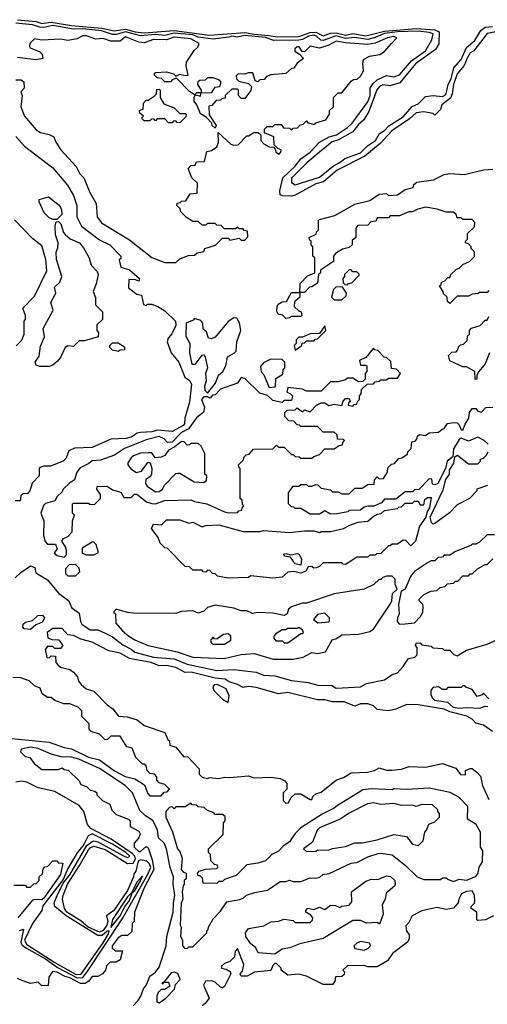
# Model space of a CAD drawing. Extents: x 2769579 to 2883812, y 684207 to 828660.
# Tile 272 of 505: x 2787996 to 2790506, y 802081 to 807362. Entities that reach past the tile are written whole.
import ezdxf

# ---------------------------------------------------------------- set-up
doc = ezdxf.new("R2010")
doc.units = 0

msp = doc.modelspace()

# ---------------------------------------------------------------- linework, layer by layer
at = {"layer": '0CON02XD'}
for points in [[(2787985, 807362.5), (2788085, 807352.5), (2788115, 807341.8), (2788165, 807349.6), (2788275, 807331.5), (2788437.9, 807317.9), (2788503.6, 807303.6), (2788565, 807312.5), (2788616.9, 807296.9), (2788665, 807292.1), (2788825, 807304.1), (2789015, 807280), (2789205, 807294.6), (2789254.1, 807284.1), (2789332.2, 807277.8), (2789380.2, 807270.2), (2789495, 807271.5), (2789555, 807293.3), (2789585, 807295.3), (2789625, 807275.6), (2789665, 807289.6), (2789695, 807292.7), (2789745, 807280), (2789785, 807288.8), (2789855, 807275.5), (2789955, 807301.8), (2790125, 807315.3), (2790225, 807308.5), (2790247.5, 807297.5), (2790246.1, 807233.9), (2790227.7, 807202.3), (2790120, 807125), (2790037, 807023), (2789985, 807008), (2789945, 807013.8), (2789926.7, 807005), (2789913.2, 806986.8), (2789869.5, 806870.5), (2789844.1, 806825.9), (2789815, 806801.2), (2789785, 806761.2), (2789707.7, 806717.7), (2789673.4, 806706.6), (2789605, 806651.2), (2789536.7, 806595), (2789455, 806512.5), (2789455, 806490), (2789475, 806477.5), (2789605, 806518), (2789680.9, 806579.1), (2789715, 806596), (2789741.7, 806618.3), (2789825, 806649.2), (2789863.2, 806686.8), (2789906, 806715), (2789927.1, 806752.9), (2789955, 806768.8), (2789976.8, 806793.2), (2790055, 806840.8), (2790103.5, 806896.5), (2790135, 806912), (2790175, 806950), (2790215, 806956.2), (2790265, 806950.8), (2790276.2, 806955), (2790285.7, 806965), (2790295.5, 807014.5), (2790311.9, 807045), (2790326, 807105), (2790365, 807148.8), (2790395, 807213.8), (2790439.3, 807250.7), (2790471.2, 807305), (2790495, 807322.5), (2790534, 807326)], [(2790625, 807310.8), (2790505, 807288.8), (2790433.9, 807196.1), (2790413.8, 807185), (2790399.7, 807160.3), (2790382.7, 807117.3), (2790345, 807072.5), (2790324.2, 807015), (2790318, 806965), (2790308.3, 806941.7), (2790262.5, 806905), (2790255, 806880), (2790225, 806850), (2790215, 806860), (2790165, 806867.5), (2790125, 806862.5), (2790089.4, 806830.6), (2789993.2, 806766.8), (2789931.4, 806698.6), (2789849.4, 806630.6), (2789700, 806555), (2789626.9, 806493.1), (2789585, 806482.5), (2789475, 806422), (2789455, 806416.2), (2789407, 806417), (2789393.8, 806423.8), (2789393.3, 806445), (2789408.8, 806515), (2789475, 806576.2), (2789505, 806616.2), (2789555, 806651.2), (2789605, 806706.2), (2789657.5, 806735), (2789696.7, 806745), (2789755, 806784), (2789781.7, 806808.3), (2789865, 806921.2), (2789877.1, 806955), (2789878, 806995), (2789891.7, 807018.3), (2789915, 807040.8), (2789965, 807062.5), (2790005, 807056.7), (2790035, 807066.2), (2790098.9, 807141.1), (2790174.2, 807195), (2790208, 807255), (2790215, 807286), (2790195, 807294.2), (2790135, 807300.9), (2790025, 807296.5), (2789955, 807288.9), (2789903.8, 807266.2), (2789865, 807256.7), (2789793.2, 807266.8), (2789745, 807261.5), (2789695, 807276.5), (2789625, 807250.6), (2789612.8, 807252.8), (2789590, 807275), (2789575, 807280), (2789546.7, 807275), (2789515, 807256.7), (2789495, 807252.2), (2789360.9, 807250.9), (2789315, 807266.2), (2789205, 807277.8), (2789165, 807268.6), (2789135, 807274), (2789119.5, 807269.5), (2789035, 807258.1), (2788955, 807268.5), (2788925, 807281.2), (2788825, 807290.8), (2788775, 807277.5), (2788725, 807283.6), (2788645, 807275.5), (2788565, 807297.7), (2788515, 807283.1), (2788495, 807283.3), (2788435, 807301.9), (2788335, 807313.1), (2788285, 807311.4), (2788175, 807330.6), (2788125, 807320.6), (2788105, 807322.9), (2788065, 807334.2), (2787975, 807344.4)], [(2788835, 806060), (2788855, 806080), (2788903, 806097), (2788935, 806100), (2788948.3, 806111.7), (2788985, 806120), (2788990, 806135), (2789047, 806153), (2789085, 806190), (2789115, 806190), (2789125, 806180), (2789175, 806190), (2789185, 806180), (2789205, 806180), (2789221.7, 806198.3), (2789218.3, 806228.3), (2789201.7, 806231.7), (2789195, 806240), (2789175, 806240), (2789165, 806250), (2789155, 806240), (2789095, 806240), (2789078.3, 806258.3), (2789055, 806260), (2789045, 806270), (2789005, 806270), (2788995, 806260), (2788975, 806260), (2788955, 806280), (2788925, 806280), (2788891.7, 806301.7), (2788861.7, 806331.7), (2788858.3, 806348.3), (2788840, 806365), (2788841.7, 806378.3), (2788858.3, 806381.7), (2788865, 806390), (2788888.3, 806391.7), (2788911.7, 806428.3), (2788948.3, 806431.7), (2788950, 806485), (2788920, 806515), (2788900, 806565), (2788915, 806580), (2788938.3, 806581.7), (2788945, 806600), (2788988.3, 806601.7), (2789000, 806655), (2789025, 806660), (2789055, 806680), (2789062.5, 806705), (2789061.7, 806758.3), (2789130, 806695), (2789145, 806690), (2789168.3, 806691.7), (2789215, 806740), (2789225, 806740), (2789253, 806757), (2789277, 806757), (2789290, 806745), (2789290, 806715), (2789307, 806697), (2789335, 806680), (2789358.3, 806678.3), (2789368.3, 806668.3), (2789371.7, 806651.7), (2789388.3, 806641.7), (2789398.3, 806651.7), (2789400, 806665), (2789381.7, 806671.7), (2789361.7, 806691.7), (2789360, 806735), (2789310, 806755), (2789310, 806775), (2789325, 806790), (2789355, 806790), (2789365, 806800), (2789400, 806800), (2789411.7, 806781.7), (2789445, 806780), (2789455, 806770), (2789465, 806780), (2789488.3, 806781.7), (2789501.7, 806798.3), (2789518.3, 806801.7), (2789535, 806820), (2789541.7, 806811.7), (2789575, 806800), (2789585, 806810), (2789640, 806825), (2789660, 806855), (2789660, 806875), (2789680, 806895), (2789680, 806945), (2789705, 806970), (2789725, 806970), (2789775, 807032.5), (2789788.3, 807041.7), (2789807, 807043), (2789825, 807060), (2789841.7, 807088.3), (2789837.5, 807125), (2789841.7, 807148.3), (2789873, 807167), (2789930, 807175), (2789955, 807192.5), (2789992.5, 807235), (2790020, 807265), (2790005, 807272.5), (2789970, 807265), (2789904.1, 807235.9), (2789865, 807230), (2789745, 807238.6), (2789695, 807248), (2789655, 807226.2), (2789605, 807210), (2789555, 807220), (2789525, 807190), (2789511.7, 807191.7), (2789496.4, 807216.4), (2789485, 807217.5), (2789473, 807207), (2789473, 807193), (2789498.3, 807178.3), (2789520, 807155), (2789485, 807130), (2789468.3, 807101.7), (2789455, 807100), (2789425, 807073.3), (2789345, 807067.5), (2789321.7, 807058.3), (2789308.3, 807041.7), (2789285, 807040), (2789275, 807030), (2789260, 807035), (2789247, 807077), (2789225, 807077.5), (2789205, 807070), (2789168.3, 807071.7), (2789158.3, 807061.7), (2789160, 807045), (2789173, 807033), (2789225, 807020), (2789240, 807005), (2789237, 806983), (2789205, 806940), (2789185, 806940), (2789170, 806955), (2789170, 806985), (2789165, 806990), (2789135, 806990), (2789100, 806955), (2789098.3, 806941.7), (2789081.7, 806938.3), (2789075, 806930), (2789051.7, 806928.3), (2789028.3, 806901.7), (2789011.7, 806898.3), (2789012.5, 806852.5), (2789050, 806795), (2789045, 806780), (2789030, 806795), (2789028.3, 806808.3), (2788998.3, 806838.3), (2788967, 806857), (2788947.5, 806905), (2788932.5, 806925), (2788932.5, 806947.5), (2788940, 806960), (2788967.5, 806952.5), (2788970, 806970), (2789028.3, 806971.7), (2789045, 807000), (2789070, 807005), (2789077.5, 807027.5), (2789068.3, 807038.3), (2789035, 807050), (2789005, 807050), (2788991.7, 807038.3), (2788963, 807037), (2788951.7, 807028.3), (2788950, 807015), (2788970, 806985), (2788970, 806970), (2788945, 806970), (2788935, 806960), (2788907, 806977), (2788838.3, 807048.3), (2788815, 807040), (2788805, 807030), (2788775, 807030), (2788757, 807047), (2788735, 807050), (2788720, 807065), (2788720, 807075), (2788725, 807080), (2788785, 807082.5), (2788821.7, 807071.7), (2788835, 807060), (2788855, 807070), (2788885, 807062.5), (2788900, 807065), (2788890, 807115), (2788892.5, 807135), (2788933.6, 807196.4), (2788952.5, 807215), (2788960, 807235), (2788915, 807260), (2788825, 807268.6), (2788785, 807254.2), (2788715, 807256.2), (2788665, 807237.5), (2788635, 807242.5), (2788565, 807270), (2788535, 807247.5), (2788515, 807246.7), (2788485, 807247.5), (2788445, 807262.5), (2788405, 807257.5), (2788355, 807276.7), (2788333.6, 807276.4), (2788305, 807260), (2788255, 807250), (2788215, 807257.5), (2788115, 807252.5), (2788075, 807260), (2788050, 807235), (2788048.3, 807218.3), (2788051.7, 807211.7), (2788105, 807190), (2788117, 807177), (2788120, 807155), (2788085, 807147.5), (2787985, 807160)], [(2787975, 807040), (2788005, 807040), (2788018.3, 807028.3), (2788020, 806995), (2788002.5, 806975), (2788010, 806955), (2788002.5, 806895), (2788022.5, 806845), (2788085, 806772.5), (2788108.3, 806758.3), (2788155, 806747.5), (2788180, 806735), (2788190, 806705), (2788217.5, 806665), (2788300, 806575), (2788320, 806535), (2788340, 806515), (2788372.5, 806435), (2788407, 806377), (2788412.5, 806305), (2788435, 806272.5), (2788585, 806182.5), (2788705, 806087.5), (2788775, 806060), (2788835, 806060)], [(2788855, 806810), (2788841.7, 806811.7), (2788835, 806820), (2788821.7, 806818.3), (2788815, 806810), (2788795, 806810), (2788775, 806830), (2788735, 806830), (2788725, 806820), (2788718.3, 806828.3), (2788705, 806830), (2788695, 806820), (2788665, 806820), (2788650, 806835), (2788660, 806845), (2788641.7, 806861.7), (2788640, 806875), (2788658.3, 806881.7), (2788660, 806915), (2788675, 806930), (2788685, 806930), (2788718.3, 806951.7), (2788730, 806965), (2788731.7, 806988.3), (2788745, 806990), (2788750, 806985), (2788750, 806945), (2788770.7, 806910.7), (2788825, 806890), (2788855, 806860), (2788885, 806860), (2788890, 806855), (2788888.3, 806841.7), (2788855, 806810)], [(2787976.4, 806736.4), (2788022.5, 806685), (2788175, 806567.5), (2788252.5, 806475), (2788285, 806420), (2788302.5, 806365), (2788303.3, 806305), (2788327.5, 806255), (2788425, 806182.5), (2788480, 806155), (2788540, 806095), (2788538.3, 806081.7), (2788530, 806075), (2788540, 806035), (2788585, 806020), (2788640, 805975), (2788635, 805960), (2788617.5, 805967.5), (2788581.7, 805968.3), (2788580, 805925), (2788625, 805890), (2788650, 805885), (2788660, 805835), (2788675, 805830), (2788683, 805837), (2788705, 805837.5), (2788737.5, 805825), (2788775, 805800), (2788832, 805745), (2788835, 805722.5), (2788812.3, 805677.7), (2788792.5, 805655), (2788787.5, 805635), (2788808.8, 805575), (2788851.2, 805525), (2788882.5, 805445), (2788908, 805428), (2788918.3, 805408.3), (2788908.3, 805311.7), (2788883.3, 805225), (2788881.2, 805195), (2788873.8, 805185), (2788815, 805154.2), (2788738.3, 805161.7), (2788705, 805152), (2788645, 805148), (2788626.1, 805143.9), (2788595, 805123.8), (2788567, 805117), (2788485, 805113.3), (2788385, 805067.5), (2788290, 805065), (2788260.7, 805049.3), (2788245, 805010), (2788230, 804995), (2788161.7, 804968.3), (2788125, 804967.5), (2788105, 804960), (2788100, 804955), (2788100, 804915), (2788063, 804877), (2788050, 804835), (2788038.3, 804821.7), (2788015, 804820), (2788001.7, 804808.3), (2787998.3, 804781.7), (2787971.7, 804781.7)], [(2790515, 805910), (2790505, 805900), (2790465, 805900), (2790457, 805893), (2790425, 805890), (2790405, 805880), (2790345, 805880), (2790305, 805840), (2790291.7, 805851.7), (2790290, 805875), (2790271.7, 805891.7), (2790270, 805905), (2790250, 805935), (2790258.3, 805941.7), (2790260, 805955), (2790278.3, 805961.7), (2790295, 805980), (2790305, 805980), (2790310, 805995), (2790340, 806025), (2790355, 806030), (2790375, 806050), (2790410, 806065), (2790437, 806093), (2790437, 806117), (2790420, 806135), (2790420, 806145), (2790405, 806160), (2790390, 806165), (2790390, 806175), (2790400, 806185), (2790400, 806215), (2790438.3, 806251.7), (2790440, 806275), (2790425, 806290), (2790375, 806290), (2790365, 806300), (2790345, 806300), (2790338.3, 806318.3), (2790325, 806330), (2790285, 806330), (2790237, 806347), (2790175, 806357.5), (2790133, 806347), (2790105, 806332.5), (2790085, 806332.5), (2790035, 806310), (2789985, 806310), (2789975, 806300), (2789915, 806300), (2789908.3, 806281.7), (2789881.7, 806278.3), (2789865, 806260), (2789811.7, 806258.3), (2789800, 806245), (2789800, 806195), (2789781.7, 806178.3), (2789780, 806155), (2789765, 806140), (2789728.3, 806131.7), (2789691.7, 806108.3), (2789680, 806095), (2789680, 806065), (2789611.7, 806018.3), (2789610, 806005), (2789600, 805995), (2789595, 805950), (2789565, 805930), (2789551.7, 805928.3), (2789525, 805900), (2789500, 805900), (2789501.7, 805948.3), (2789541.7, 805988.3), (2789580, 806005), (2789580, 806085), (2789570, 806095), (2789570, 806145), (2789560, 806155), (2789560, 806175), (2789551.7, 806181.7), (2789550, 806195), (2789588.3, 806211.7), (2789590, 806225), (2789600, 806235), (2789600, 806285), (2789605, 806290), (2789687, 806313), (2789795, 806372.5), (2789875, 806392.5), (2789925, 806427.5), (2789965, 806430), (2789975, 806420), (2790025, 806422.5), (2790065, 806452.5), (2790108.3, 806461.7), (2790111.7, 806478.3), (2790128.3, 806491.7), (2790217, 806503), (2790275, 806532.5), (2790305, 806537.5), (2790383, 806533), (2790485, 806557.5), (2790535, 806560)], [(2788195, 806290), (2788175, 806290), (2788155, 806300), (2788127, 806327), (2788100, 806385), (2788101.7, 806398.3), (2788151.7, 806411.7), (2788207.7, 806367.7), (2788220, 806345), (2788221.7, 806318.3), (2788195, 806290)], [(2787977, 805613), (2788007, 805643), (2788020, 805675), (2788020, 805745), (2788027.5, 805755), (2788027.5, 805775), (2788012.5, 805815), (2788075, 805880), (2788142.5, 806015), (2788136.4, 806076.4), (2788115, 806150), (2788067, 806187), (2787968.3, 806288.3)], [(2788155, 805502.5), (2788103, 805503), (2788085, 805510), (2788080, 805525), (2788101.7, 805558.3), (2788108.3, 805611.7), (2788129.3, 805660.7), (2788123, 805707), (2788176.4, 805803.6), (2788163.3, 805845), (2788190, 805895), (2788183, 805927), (2788212.5, 805955), (2788222.5, 805985), (2788193.6, 806076.4), (2788192.5, 806115), (2788201.7, 806138.3), (2788202.5, 806165), (2788188.3, 806208.3), (2788187.5, 806255), (2788191.7, 806278.3), (2788205, 806280), (2788217, 806267), (2788231.2, 806221.2), (2788240.7, 806210.7), (2788266.4, 806186.4), (2788317.5, 806165), (2788339.3, 806139.3), (2788370, 806085), (2788380, 806045), (2788411.7, 806011.7), (2788417.5, 805995), (2788407.5, 805945), (2788390, 805905), (2788403, 805873), (2788403, 805833), (2788440, 805795), (2788440, 805755), (2788410, 805725), (2788410, 805695), (2788420, 805685), (2788418.3, 805661.7), (2788345, 805640), (2788315, 805640), (2788285, 805610), (2788255, 805612.5), (2788240, 805605), (2788215, 805550), (2788199.3, 805530.7), (2788175, 805510), (2788155, 805502.5)], [(2789755, 805940), (2789761.7, 805948.3), (2789778.3, 805951.7), (2789818.3, 805991.7), (2789818.3, 805998.3), (2789805, 806010), (2789785, 806010), (2789775, 806020), (2789765, 806020), (2789740, 805995), (2789740, 805985), (2789730, 805975), (2789731.7, 805951.7), (2789741.7, 805941.7), (2789755, 805940)], [(2789725, 805860), (2789748.3, 805881.7), (2789750, 805895), (2789728.3, 805928.3), (2789695, 805930), (2789680, 805915), (2789670, 805875), (2789685, 805860), (2789725, 805860)], [(2789425, 805760), (2789407.5, 805777.5), (2789383.3, 805783.3), (2789377, 805797), (2789377.5, 805825), (2789383.6, 805836.4), (2789405, 805850), (2789428.3, 805851.7), (2789455, 805900), (2789500, 805900), (2789500, 805875), (2789471.7, 805848.3), (2789470, 805825), (2789495, 805800), (2789506.4, 805796.4), (2789510, 805775), (2789505, 805770), (2789455, 805770), (2789445, 805762.5), (2789425, 805760)], [(2789005, 805360), (2789047, 805413), (2789063.3, 805455), (2789087.5, 805475), (2789102.5, 805505), (2789112.5, 805555), (2789150, 805575), (2789157.5, 805585), (2789162.5, 805635), (2789182.5, 805695), (2789177, 805737), (2789161.7, 805761.7), (2789145, 805762.5), (2789115, 805743.3), (2789045, 805660), (2789025, 805650), (2789010, 805655), (2788998.3, 805688.3), (2788981.7, 805701.7), (2788980, 805735), (2788968.3, 805748.3), (2788935, 805760), (2788928.3, 805751.7), (2788890, 805735), (2788887.5, 805665), (2788910, 805625), (2788907.5, 805575), (2788920, 805515), (2788940, 805515), (2788975, 805562.5), (2788985, 805567.5), (2788992.5, 805555), (2789004, 805495), (2788993.3, 805465), (2788996.7, 805425), (2788987.5, 805395), (2788990, 805375), (2789005, 805360)], [(2790517.5, 805575), (2790495, 805517.5), (2790460, 805475), (2790450, 805455), (2790450, 805435), (2790441.7, 805431.7), (2790440, 805475), (2790395, 805500), (2790375, 805500), (2790305, 805532.5), (2790298.3, 805561.7), (2790315, 805580), (2790338.3, 805581.7), (2790348.3, 805591.7), (2790351.7, 805608.3), (2790361.7, 805618.3), (2790378.3, 805621.7), (2790398.3, 805641.7), (2790400, 805665), (2790410, 805675), (2790410, 805695), (2790421.7, 805708.3), (2790467, 805723), (2790495, 805750), (2790505, 805750), (2790515, 805770)], [(2789475, 805590), (2789510, 805615), (2789511.7, 805628.3), (2789525, 805630), (2789535, 805640), (2789575, 805640), (2789581.7, 805648.3), (2789595, 805650), (2789640, 805695), (2789635, 805720), (2789605, 805680), (2789555, 805677.5), (2789515, 805660), (2789495, 805660), (2789480, 805645), (2789480, 805625), (2789470, 805615), (2789475, 805590)], [(2788525, 805582.5), (2788495, 805590), (2788480, 805605), (2788480, 805615), (2788495, 805630), (2788525, 805630), (2788558.3, 805608.3), (2788558.3, 805591.7), (2788535, 805590), (2788525, 805582.5)], [(2788235, 804480), (2788247.5, 804492.5), (2788247.5, 804515), (2788242.5, 804535), (2788222.5, 804565), (2788230.7, 804579.3), (2788255, 804590), (2788277.5, 804615), (2788280, 804675), (2788290, 804705), (2788280, 804715), (2788280, 804765), (2788285, 804770), (2788365, 804770), (2788373, 804763), (2788398.3, 804761.7), (2788430, 804795), (2788430, 804815), (2788410, 804845), (2788411.7, 804858.3), (2788465, 804860), (2788495, 804840), (2788538.3, 804828.3), (2788555, 804800), (2788595, 804800), (2788613, 804817), (2788625, 804817.5), (2788676.4, 804776.4), (2788705, 804766.7), (2788725, 804766.2), (2788775, 804783.3), (2788915, 804787.5), (2788935, 804777.5), (2789000, 804765), (2789095, 804722.5), (2789115, 804717.5), (2789165, 804720), (2789171.7, 804728.3), (2789188.3, 804731.7), (2789190, 804745), (2789200, 804755), (2789191.7, 804761.7), (2789190, 804785), (2789180, 804795), (2789180, 804955), (2789171.7, 804961.7), (2789170, 804975), (2789198.3, 805001.7), (2789201.7, 805018.3), (2789211.7, 805028.3), (2789228.3, 805031.7), (2789251.7, 805058.3), (2789355, 805060), (2789375, 805080), (2789385, 805070), (2789415, 805070), (2789455, 805030), (2789465, 805030), (2789475, 805020), (2789497, 805017), (2789505, 805010), (2789565, 805010), (2789575, 805020), (2789605, 805030), (2789635, 805060), (2789685, 805060), (2789711.7, 805078.3), (2789728.3, 805081.7), (2789730, 805095), (2789740, 805105), (2789735, 805110), (2789701.7, 805111.7), (2789700, 805135), (2789685, 805150), (2789625, 805150), (2789595, 805180), (2789505, 805180), (2789498.3, 805188.3), (2789485, 805190), (2789468.3, 805208.3), (2789441.7, 805211.7), (2789420, 805235), (2789420, 805255), (2789431.7, 805268.3), (2789475, 805270), (2789485, 805280), (2789515, 805260), (2789525, 805270), (2789555, 805260), (2789590, 805295), (2789615, 805307.5), (2789635, 805307.5), (2789655, 805292.5), (2789685, 805300), (2789725, 805292.5), (2789733, 805317), (2789745, 805330), (2789765, 805330), (2789770, 805315), (2789761.7, 805308.3), (2789760, 805295), (2789785, 805290), (2789791.7, 805298.3), (2789805, 805300), (2789810, 805315), (2789820, 805325), (2789820, 805345), (2789830, 805355), (2789831.7, 805378.3), (2789861.7, 805408.3), (2789895, 805410), (2789905, 805420), (2789927, 805423), (2789935, 805430), (2789965, 805430), (2789975, 805440), (2790025, 805440), (2790040, 805465), (2790018.3, 805488.3), (2789991.7, 805491.7), (2789988.3, 805528.3), (2789965, 805550), (2789951.7, 805551.7), (2789918.3, 805588.3), (2789901.7, 805591.7), (2789895, 805600), (2789855, 805550), (2789820, 805535), (2789825, 805510), (2789855, 805510), (2789860, 805505), (2789860, 805475), (2789850, 805465), (2789850, 805435), (2789838.3, 805421.7), (2789815, 805420), (2789785, 805440), (2789755, 805440), (2789745, 805430), (2789705, 805420), (2789665, 805420), (2789615, 805370), (2789535, 805370), (2789515, 805380), (2789435, 805390), (2789430, 805365), (2789448.3, 805358.3), (2789460, 805345), (2789455, 805320), (2789415, 805320), (2789405, 805310), (2789355, 805320), (2789327, 805347), (2789285, 805360), (2789205, 805437.5), (2789185, 805442.5), (2789165, 805412.5), (2789075, 805380), (2789045, 805350), (2789031.7, 805348.3), (2789018.3, 805331.7), (2789005, 805340), (2788985, 805340), (2788972.5, 805325), (2788987.5, 805285), (2788983, 805257), (2788945, 805227.5), (2788902.2, 805167.8), (2788865, 805147.5), (2788815, 805096.7), (2788790, 805095), (2788772.5, 805115), (2788745, 805126.2), (2788675, 805108.8), (2788558.3, 805061.7), (2788505, 805027.5), (2788429.3, 805000.7), (2788385, 804996.7), (2788368.3, 804981.7), (2788320.5, 804959.5), (2788303.3, 804935), (2788290, 804895), (2788263.3, 804876.7), (2788230, 804845), (2788225, 804830), (2788197.5, 804805), (2788185, 804782.5), (2788135, 804766.7), (2788123.6, 804756.4), (2788110, 804715), (2788126.7, 804675), (2788123.3, 804595), (2788133, 804563), (2788145, 804550), (2788188.8, 804548.8), (2788197.5, 804525), (2788181.7, 804501.7), (2788198.3, 804488.3), (2788235, 804480)], [(2789335, 805390), (2789365, 805392.5), (2789370, 805395), (2789371.7, 805438.3), (2789408.3, 805461.7), (2789410, 805485), (2789420, 805495), (2789420, 805525), (2789405, 805540), (2789345, 805542.5), (2789305, 805522.5), (2789288.3, 805501.7), (2789293, 805473), (2789307, 805457), (2789335, 805390)], [(2789698.3, 804711.7), (2789665, 804710), (2789635, 804727.5), (2789605, 804710), (2789555, 804710), (2789505, 804740), (2789475, 804740), (2789468.3, 804748.3), (2789455, 804750), (2789440, 804765), (2789440, 804825), (2789465, 804860), (2789495, 804860), (2789505, 804870), (2789535, 804870), (2789545, 804860), (2789565, 804860), (2789585, 804870), (2789597, 804867), (2789615, 804850), (2789665, 804840), (2789675, 804830), (2789705, 804830), (2789725, 804820), (2789765, 804820), (2789795, 804850), (2789835, 804850), (2789865, 804870), (2789898.3, 804871.7), (2789900, 804895), (2789915, 804910), (2789925, 804900), (2789948.3, 804901.7), (2789970, 804935), (2789971.7, 804958.3), (2789991.7, 804978.3), (2790008.3, 804981.7), (2790031.7, 805008.3), (2790048.3, 805011.7), (2790078.3, 805031.7), (2790080, 805045), (2790097, 805063), (2790101.7, 805098.3), (2790118.3, 805101.7), (2790128.3, 805111.7), (2790131.7, 805128.3), (2790143, 805137), (2790175, 805132.5), (2790195, 805146.7), (2790245, 805150), (2790263, 805167), (2790275, 805170), (2790293, 805197), (2790325, 805202.5), (2790345, 805200), (2790355, 805190), (2790365, 805162.5), (2790375, 805160), (2790386.9, 805193.1), (2790407.5, 805225), (2790410, 805255), (2790425, 805277.5), (2790445, 805277.5), (2790455, 805262.5), (2790475, 805257.5), (2790498.3, 805281.7), (2790535, 805283.8)], [(2788725, 804830), (2788745, 804831.2), (2788763.3, 804845), (2788773.3, 804865), (2788835, 804927.5), (2788845, 804930), (2788855, 804930), (2788933, 804883), (2788985, 804880), (2788998.3, 804891.7), (2789000, 804915), (2788990, 804925), (2788990, 805035), (2788970, 805075), (2788955, 805090), (2788915, 805090), (2788908.3, 805081.7), (2788895, 805080), (2788878.3, 805098.3), (2788865, 805100), (2788829.1, 805070.9), (2788795, 805054.3), (2788775.4, 805024.6), (2788755, 805015.8), (2788723.3, 805013.3), (2788705, 805040), (2788685, 805040), (2788645, 805037.5), (2788606.7, 805023.3), (2788595, 805012.5), (2788577.5, 804985), (2788577.5, 804975), (2788593.6, 804953.6), (2788623.9, 804933.9), (2788649.3, 804940.7), (2788685, 804990), (2788696.4, 804986.4), (2788706.2, 804955), (2788703.3, 804925), (2788697.7, 804912.3), (2788673.9, 804896.1), (2788671.2, 804875), (2788680.5, 804860.5), (2788725, 804830)], [(2790510, 805085), (2790490, 805105), (2790455, 805122.5), (2790405, 805102.5), (2790365, 805117.5), (2790355, 805110), (2790325, 805060), (2790321.7, 805018.3), (2790291.2, 804995), (2790281.2, 804955), (2790240, 804875), (2790225, 804867.5), (2790211.7, 804871.7), (2790208.3, 804898.3), (2790195, 804900), (2790138.3, 804841.7), (2790115, 804840), (2790105, 804830), (2790065, 804830), (2790015, 804790), (2789955, 804790), (2789938.3, 804771.7), (2789897, 804753), (2789865, 804752.5), (2789845, 804747.5), (2789825, 804732.5), (2789765, 804730), (2789757, 804723), (2789698.3, 804711.7)], [(2790506.4, 804863.6), (2790450, 804845), (2790450, 804835), (2790410, 804795), (2790345, 804760), (2790303, 804717), (2790225, 804660), (2790215, 804657.5), (2790206.4, 804666.4), (2790200, 804695), (2790269.5, 804840.5), (2790284.1, 804895.9), (2790302.5, 804925), (2790303.8, 804946.2), (2790327, 804983), (2790331.7, 805018.3), (2790347, 805027), (2790405, 804980), (2790455, 804980), (2790470, 804995), (2790470, 805005), (2790485, 805010), (2790500, 805025), (2790510, 805045)], [(2789355, 804367.5), (2789235, 804380), (2789225, 804370), (2789115, 804367.5), (2789058.3, 804378.3), (2789045, 804390), (2789031.7, 804391.7), (2789015, 804410), (2789001.7, 804408.3), (2788995, 804400), (2788981.7, 804401.7), (2788975, 804410), (2788925, 804410), (2788908.3, 804428.3), (2788885, 804430), (2788788.3, 804528.3), (2788775, 804530), (2788750, 804555), (2788740, 804585), (2788703, 804633), (2788715, 804657.5), (2788757, 804653), (2788785, 804680), (2788855, 804680), (2788905, 804662.5), (2788925, 804667.5), (2788975, 804642.5), (2788995, 804650), (2789065, 804652.5), (2789195, 804617.5), (2789285, 804617.5), (2789305, 804622.5), (2789445, 804612.5), (2789525, 804620), (2789575, 804620), (2789605, 804612.5), (2789615, 804617.5), (2789665, 804617.5), (2789735, 804632.5), (2789768.3, 804651.7), (2789813, 804667), (2789865, 804672.5), (2789893, 804697), (2789915, 804710), (2789937, 804713), (2789955, 804730), (2790025, 804740), (2790031.7, 804748.3), (2790045, 804750), (2790065, 804770), (2790105, 804770), (2790115, 804780), (2790135, 804780), (2790145, 804760), (2790165, 804760), (2790171.7, 804788.3), (2790185, 804800), (2790205, 804800), (2790196.4, 804743.6), (2790182.5, 804725), (2790176.7, 804695), (2790142.5, 804645), (2790120, 804565), (2790095, 804540), (2790068.3, 804568.3), (2790055, 804570), (2790025, 804550), (2789995, 804550), (2789985, 804540), (2789975, 804540), (2789935, 804500), (2789913, 804497), (2789905, 804490), (2789875, 804490), (2789865, 804480), (2789805, 804480), (2789778.3, 804461.7), (2789745, 804440), (2789731.7, 804441.7), (2789725, 804450), (2789625, 804450), (2789605, 804430), (2789587, 804423), (2789575, 804420), (2789565, 804430), (2789545, 804427.5), (2789532.5, 804405), (2789505, 804393.3), (2789465, 804402.5), (2789435, 804400), (2789405, 804372.5), (2789355, 804367.5)], [(2790545, 804600), (2790505, 804600), (2790465, 804560), (2790445, 804550), (2790425, 804550), (2790418.3, 804541.7), (2790335, 804510), (2790305, 804490), (2790275, 804490), (2790265, 804480), (2790243, 804477), (2790225, 804460), (2790205, 804460), (2790185, 804450), (2790115, 804402.5), (2790093.9, 804376.1), (2790065, 804307.5), (2790043, 804297), (2790030, 804225), (2790033.6, 804176.4), (2790023.3, 804155), (2790022.5, 804135), (2790035, 804120)], [(2788395, 804492.5), (2788420, 804505), (2788407, 804547), (2788395, 804560), (2788385, 804560), (2788331.7, 804528.3), (2788331.7, 804501.7), (2788355, 804492.5), (2788395, 804492.5)], [(2789505, 804437.5), (2789475, 804443.8), (2789449.3, 804479.3), (2789420, 804485), (2789412.5, 804495), (2789425, 804500), (2789452.5, 804492.5), (2789485, 804500), (2789496.1, 804496.1), (2789508.3, 804468.3), (2789505, 804437.5)], [(2788295, 804380), (2788318.3, 804401.7), (2788315, 804420), (2788295, 804440), (2788261.7, 804438.3), (2788243, 804417), (2788241.7, 804391.7), (2788255, 804380), (2788295, 804380)], [(2790035, 804120), (2790065, 804122.5), (2790115, 804127.5), (2790148.3, 804161.7), (2790160, 804185), (2790162.5, 804215), (2790160, 804225), (2790140, 804245), (2790140, 804255), (2790163, 804277), (2790203, 804297), (2790235, 804300), (2790253, 804317), (2790278.3, 804321.7), (2790293, 804337), (2790325, 804340), (2790335, 804350), (2790348.3, 804351.7), (2790375, 804380), (2790405, 804380), (2790415, 804390), (2790425, 804390), (2790453, 804417), (2790495, 804440), (2790505, 804440), (2790535, 804470)], [(2787972, 804368), (2788002.5, 804397.5), (2788055, 804433.3), (2788077.5, 804425), (2788082.5, 804395), (2788145, 804357.5), (2788205, 804286.7), (2788260, 804245), (2788275, 804210), (2788315, 804180), (2788322.5, 804135), (2788330.7, 804120.7), (2788375, 804090), (2788415, 804090), (2788455, 804072.5), (2788495, 804052.5), (2788549.3, 804009.3), (2788595, 803986.7), (2788615, 803970), (2788715, 803943.8), (2788825, 803933.8), (2788895, 803906.2), (2789055, 803871.2), (2789143.6, 803876.4), (2789265, 803862.5), (2789305, 803847.5), (2789365, 803842.5), (2789455, 803817.5), (2789545, 803807.5), (2789597, 803793), (2789671.7, 803791.7), (2789695, 803777.5), (2789826.4, 803783.6), (2789858.3, 803801.7), (2789955, 803822.5), (2789995, 803850), (2790025, 803860), (2790055, 803892.5), (2790083.3, 803936.7), (2790116.4, 803943.6), (2790130, 803955), (2790130, 803995), (2790120, 804005), (2790125, 804017.5), (2790145, 804020), (2790155, 804010), (2790205, 804002.5), (2790215, 803993.3), (2790265, 803990), (2790275, 803980), (2790305, 803980), (2790327, 803957), (2790345, 803950), (2790395, 803980), (2790505, 804012.5), (2790605, 804057.5)], [(2789465, 803932.5), (2789517, 803943), (2789565, 803967.5), (2789595, 803962.5), (2789638.3, 803971.7), (2789673.6, 804036.4), (2789697, 804043), (2789725, 804062.5), (2789815, 804066.7), (2789875, 804081.2), (2789895, 804093.3), (2789987.5, 804232.5), (2789993.8, 804245), (2789996.7, 804285), (2790021.7, 804308.3), (2790012.5, 804335), (2790011.7, 804361.7), (2789995, 804377.5), (2789965, 804377.5), (2789945, 804370), (2789935, 804360), (2789925, 804360), (2789897, 804333), (2789845, 804307.5), (2789685, 804282.5), (2789536.4, 804233.6), (2789515, 804232.5), (2789455, 804213.3), (2789439.3, 804200.7), (2789432.5, 804175), (2789415, 804166.7), (2789355, 804180), (2789275, 804182.5), (2789245, 804177.5), (2789215, 804192.5), (2789185, 804192.5), (2789146.1, 804206.1), (2789045, 804222.5), (2789005, 804210), (2788985, 804190), (2788955, 804180), (2788925, 804192.5), (2788865, 804187.5), (2788835, 804177.5), (2788605, 804180), (2788575, 804182.5), (2788515, 804200), (2788500, 804185), (2788510, 804175), (2788512.5, 804125), (2788547.5, 804085), (2788582.5, 804055), (2788615, 804036.7), (2788685, 804006.2), (2788841.2, 803971.2), (2788925, 803943.8), (2789093.6, 803936.4), (2789185, 803957.5), (2789255, 803962.5), (2789357, 803933), (2789465, 803932.5)], [(2789597, 804127), (2789655, 804132.5), (2789660, 804135), (2789660, 804155), (2789635, 804180), (2789595, 804172.5), (2789572.5, 804145), (2789597, 804127)], [(2788055, 804092.5), (2788020, 804095), (2788012.5, 804105), (2788015, 804120), (2788028.3, 804131.7), (2788065, 804140), (2788093, 804167), (2788118.3, 804168.3), (2788130, 804155), (2788119.3, 804130.7), (2788082.5, 804117.5), (2788055, 804092.5)], [(2790534.3, 803544.3), (2790485, 803578.8), (2790445, 803590), (2790425, 803611.2), (2790396.9, 803626.9), (2790305, 803649.2), (2790275, 803664), (2790135, 803688), (2790075, 803690), (2790015, 803664), (2789975, 803656.2), (2789915, 803663.3), (2789895, 803682.5), (2789865, 803692.5), (2789825, 803692.5), (2789795, 803680), (2789737, 803703), (2789675, 803703.8), (2789635, 803714), (2789595, 803714), (2789435, 803753.8), (2789385, 803746.7), (2789265, 803781.2), (2789225, 803786.2), (2789195, 803780), (2789165, 803796.7), (2789120.5, 803810.5), (2789100, 803825), (2789045, 803830), (2788916.4, 803863.6), (2788885, 803861.2), (2788835, 803888), (2788785, 803898), (2788745, 803896.7), (2788702.5, 803915), (2788615, 803930), (2788585, 803936.2), (2788535, 803964), (2788475, 803976.7), (2788385, 804023.8), (2788325, 804040), (2788285, 804060), (2788255, 804062.5), (2788225, 804097.5), (2788175, 804097.5), (2788143.3, 804075), (2788147, 804047), (2788168.3, 804038.3), (2788207, 804037), (2788227.5, 804005), (2788215, 803990), (2788185, 803990), (2788175, 804000), (2788145, 804000), (2788132.5, 803985), (2788141.7, 803941.7), (2788155, 803940), (2788165, 803950), (2788188.3, 803948.3), (2788190, 803915), (2788201.7, 803901.7), (2788215, 803890), (2788265, 803876.7), (2788285, 803862.5), (2788307, 803837), (2788312.5, 803815), (2788327, 803797), (2788353, 803773), (2788395, 803760), (2788465, 803687.5), (2788496.4, 803666.4), (2788527, 803627), (2788573, 803623), (2788626.4, 803606.4), (2788665, 803577.5), (2788775, 803540), (2788791.7, 803501.7), (2788800, 803495), (2788801.7, 803471.7), (2788835, 803460), (2788875, 803410), (2788898.3, 803408.3), (2788960, 803345), (2788960, 803315), (2788975, 803300), (2789005, 803292.5), (2789015, 803297.5), (2789065, 803293.3), (2789095, 803300), (2789125, 803297.5), (2789225, 803306.7), (2789255, 803296.7), (2789345, 803300), (2789395, 803292.5), (2789419.3, 803279.3), (2789430, 803265), (2789430, 803235), (2789410, 803215), (2789410, 803175), (2789425, 803160), (2789438.3, 803161.7), (2789451.7, 803188.3), (2789475, 803210), (2789505, 803210), (2789555, 803180), (2789565, 803180), (2789570, 803195), (2789585, 803210), (2789615, 803220), (2789697.5, 803285), (2789735, 803297.5), (2789775, 803323.3), (2789863, 803327), (2789900, 803335), (2789925, 803350), (2789965, 803337.5), (2789993, 803337), (2790045, 803342.5), (2790087, 803357), (2790175, 803352.5), (2790265, 803372.5), (2790337, 803347), (2790363, 803313), (2790388.3, 803311.7), (2790390, 803335), (2790415, 803346.7), (2790425, 803346.2), (2790452.5, 803325), (2790470, 803305), (2790480, 803255), (2790515, 803180)], [(2789435, 804020), (2789505, 804070), (2789515, 804070), (2789520, 804075), (2789515, 804090), (2789495, 804102.5), (2789485, 804097.5), (2789435, 804097.5), (2789425, 804090), (2789405, 804090), (2789371.7, 804068.3), (2789360, 804055), (2789360, 804045), (2789371.7, 804031.7), (2789405, 804030), (2789415, 804020), (2789435, 804020)], [(2789095, 804012.5), (2789130, 804035), (2789130, 804055), (2789115, 804067.5), (2789090, 804065), (2789055, 804040), (2789041.7, 804041.7), (2789035, 804050), (2789023, 804037), (2789023, 804023), (2789033.6, 804013.6), (2789095, 804012.5)], [(2787935, 803508.8), (2788155, 803486.7), (2788235, 803458.8), (2788275, 803451.2), (2788365, 803406), (2788425, 803392.5), (2788505, 803334), (2788562.3, 803302.3), (2788615, 803290), (2788656.1, 803266.1), (2788667.5, 803255), (2788683, 803213), (2788695, 803200), (2788755, 803200), (2788771.7, 803218.3), (2788788.3, 803221.7), (2788800, 803235), (2788775, 803260), (2788745, 803270), (2788733, 803283), (2788731.7, 803301.7), (2788720, 803315), (2788695, 803320), (2788680, 803335), (2788675, 803360), (2788665, 803370), (2788655, 803370), (2788620, 803405), (2788600, 803455), (2788571.7, 803461.7), (2788535, 803520), (2788485, 803520), (2788468.3, 803501.7), (2788455, 803500), (2788425, 803530), (2788380, 803545), (2788370, 803555), (2788370, 803585), (2788330, 803625), (2788330, 803655), (2788310, 803675), (2788265, 803692.5), (2788233, 803693), (2788185, 803710), (2788165, 803727.5), (2788145, 803727.5), (2788117, 803747), (2788106.4, 803776.4), (2788075, 803790), (2788047, 803817), (2788001.7, 803831.7), (2787960, 803835)], [(2789115, 803700), (2789120, 803735), (2789105, 803772.5), (2789056.4, 803796.4), (2789040, 803795), (2789032.5, 803785), (2789037.5, 803765), (2789085, 803717.5), (2789115, 803700)], [(2790515, 803720), (2790485, 803750), (2790478.3, 803741.7), (2790451.7, 803731.7), (2790425, 803770), (2790391.7, 803781.7), (2790385, 803790), (2790375, 803790), (2790365, 803780), (2790295, 803780), (2790285, 803770), (2790265, 803770), (2790245, 803783.3), (2790215, 803780), (2790203.6, 803766.4), (2790202.5, 803745), (2790210, 803725), (2790223.3, 803713.3), (2790291.7, 803701.7), (2790322.5, 803675), (2790355, 803668.8), (2790395, 803673.3), (2790465, 803670), (2790495, 803680), (2790508.3, 803678.3)], [(2788605, 802072.5), (2788630.7, 802099.3), (2788646.7, 802125), (2788660, 802165), (2788676.7, 802185), (2788695, 802232.5), (2788725.9, 802254.1), (2788745, 802280), (2788782.5, 802395), (2788786, 802445), (2788820.8, 802575), (2788821.4, 802625), (2788829.2, 802665), (2788820.8, 802725), (2788822, 802765), (2788804, 802815), (2788784.2, 802915), (2788771.2, 802945), (2788742, 802975), (2788736, 803015), (2788713.3, 803065), (2788671.7, 803091.7), (2788641.2, 803121.2), (2788602.5, 803215), (2788563.3, 803255), (2788425, 803346), (2788313.6, 803396.4), (2788273.6, 803406.4), (2788218.3, 803408.3), (2788165, 803422.5), (2788095, 803453.3), (2788055, 803460), (2788005, 803450), (2788000, 803435), (2788025, 803410), (2788050, 803405), (2788073.6, 803373.6), (2788115, 803340), (2788205, 803340), (2788225, 803350), (2788235, 803340), (2788257, 803337), (2788315, 803280), (2788325, 803260), (2788355, 803250), (2788375, 803230), (2788400, 803225), (2788410, 803215), (2788410, 803205), (2788440, 803175), (2788480, 803155), (2788491.7, 803121.7), (2788515, 803100), (2788580, 803075), (2788590, 803065), (2788590, 803035), (2788635, 803010), (2788643.3, 802995), (2788636.1, 802973.9), (2788610, 802945), (2788610, 802925), (2788635, 802900), (2788645, 802900), (2788675, 802927.5), (2788685, 802920), (2788707, 802857), (2788717.1, 802805), (2788665, 802706.7), (2788612.5, 802575), (2788610, 802525), (2788600, 802515), (2788598.3, 802471.7), (2788575, 802450), (2788545, 802450), (2788525, 802437.5), (2788492.5, 802395), (2788493, 802383), (2788508.3, 802368.3), (2788548.3, 802368.3), (2788535, 802320), (2788515, 802307.5), (2788482.5, 802307.5), (2788461.7, 802288.3), (2788457.5, 802265), (2788440, 802245), (2788415, 802230), (2788385, 802230), (2788366.7, 802205), (2788347, 802193), (2788322.7, 802192.7), (2788265, 802223.8), (2788240.5, 802230.5), (2788195, 802253.3), (2788172.5, 802257.5), (2788153, 802227), (2788148.3, 802181.7), (2788115, 802180), (2788095, 802200), (2788055, 802192.5), (2788008.3, 802208.3), (2787985, 802220)], [(2787995, 802476.7), (2788017.5, 802485), (2788002.2, 802412.2), (2788008.9, 802398.9), (2788032, 802382), (2788135, 802324.5), (2788199.4, 802279.4), (2788305, 802222.9), (2788335.4, 802224.6), (2788361.2, 802261.2), (2788547.9, 802542.1), (2788682.7, 802775), (2788699.6, 802815), (2788693.6, 802835), (2788678.8, 802848.8), (2788645, 802855.6), (2788631.4, 802848.6), (2788620, 802795), (2788608.3, 802781.7), (2788606.7, 802765), (2788575, 802691.2), (2788502, 802585), (2788462.5, 802555), (2788469.4, 802525), (2788464.5, 802505), (2788445, 802476.9), (2788425, 802467.8), (2788364.4, 802495), (2788325, 802528.6), (2788250, 802575), (2788236.2, 802595), (2788226.7, 802645), (2788228.8, 802665), (2788252.9, 802725), (2788317.5, 802825), (2788365, 802909.2), (2788375, 802921.4), (2788395, 802930), (2788455, 802911.9), (2788575, 802836.7), (2788605, 802837.5), (2788618.6, 802861.4), (2788614.4, 802875), (2788600.2, 802890.2), (2788486.7, 802966.7), (2788377.5, 803025), (2788360, 803045), (2788340, 803115), (2788315, 803147.5), (2788185, 803222.5), (2788095, 803242.5), (2788035, 803272.5), (2788005, 803277.5), (2787975, 803272.5)], [(2788895, 802380), (2788905, 802390), (2788925, 802390), (2789000, 802465), (2789000, 802475), (2789008.3, 802481.7), (2789010, 802495), (2789035, 802540), (2789075, 802580), (2789108.3, 802631.7), (2789177, 802643), (2789195, 802650), (2789213, 802667), (2789258.3, 802681.7), (2789327, 802693), (2789395, 802740), (2789425, 802740), (2789445, 802747.5), (2789465, 802740), (2789505, 802740), (2789555, 802760), (2789585, 802757.5), (2789607, 802763), (2789623, 802777), (2789657, 802783), (2789775, 802837.5), (2789805, 802842.5), (2789865, 802872.5), (2789920.7, 802889.3), (2789935, 802892.5), (2789995, 802882.5), (2790066.4, 802826.4), (2790130, 802765), (2790165, 802750), (2790255, 802750), (2790265, 802760), (2790285, 802760), (2790291.7, 802751.7), (2790325, 802740), (2790355, 802752.5), (2790395, 802747.5), (2790445, 802767.5), (2790457.5, 802785), (2790463, 802817), (2790480, 802845), (2790482.5, 802905), (2790470, 802925), (2790470, 803005), (2790446.4, 803046.4), (2790400, 803075), (2790401.7, 803141.7), (2790353, 803193), (2790307, 803217), (2790195, 803240), (2790075, 803233.3), (2790005, 803237.5), (2789995, 803232.5), (2789885, 803237.5), (2789838.3, 803231.7), (2789812.5, 803215), (2789701.7, 803148.3), (2789685, 803132.5), (2789619.3, 803100.7), (2789505, 803027.5), (2789472.5, 802995), (2789445, 802952.5), (2789410.7, 802929.3), (2789385, 802902.5), (2789350, 802885), (2789315, 802850), (2789275, 802837.5), (2789215, 802830), (2789158.3, 802771.7), (2789095, 802750), (2789085, 802740), (2789065, 802740), (2789055, 802730), (2788981.7, 802731.7), (2788978.3, 802758.3), (2788965, 802770), (2788955, 802770), (2788950, 802785), (2788960, 802795), (2788993, 802807), (2789055, 802810), (2789060, 802815), (2789058.3, 802828.3), (2789041.7, 802831.7), (2789021.7, 802851.7), (2789020, 802885), (2789010, 802895), (2789010, 802915), (2789088.3, 802991.7), (2789090, 803055), (2789100, 803065), (2789098.3, 803088.3), (2789085, 803100), (2789045, 803100), (2789038.3, 803108.3), (2789005, 803120), (2788987, 803137), (2788955, 803140), (2788945, 803150), (2788921.7, 803151.7), (2788915, 803160), (2788885, 803140), (2788835, 803140), (2788825, 803130), (2788815, 803140), (2788801.7, 803138.3), (2788780, 803115), (2788780, 803085), (2788816.4, 803006.4), (2788842.5, 802915), (2788855, 802900), (2788867.5, 802865), (2788862.5, 802805), (2788875, 802790), (2788890, 802785), (2788890, 802755), (2788880, 802745), (2788880, 802725), (2788873, 802717), (2788867.5, 802685), (2788872.5, 802645), (2788863, 802623), (2788857.5, 802505), (2788862.5, 802495), (2788860, 802445), (2788870, 802425), (2788870, 802395), (2788881.7, 802381.7), (2788895, 802380)], [(2789535, 802900), (2789585, 802902.5), (2789595, 802910), (2789651.7, 802908.3), (2789675, 802917.5), (2789745, 802927.5), (2789795, 802947.5), (2789835, 802946.7), (2789915, 802963.3), (2790005, 802992.5), (2790071.7, 802981.7), (2790105, 802940), (2790137, 802933), (2790161.7, 802958.3), (2790170, 803005), (2790180, 803015), (2790191.7, 803048.3), (2790225, 803060), (2790250, 803085), (2790250, 803105), (2790240, 803115), (2790240, 803125), (2790211.7, 803151.7), (2790155, 803152.5), (2790125, 803142.5), (2790105, 803150), (2790045, 803147.5), (2790005, 803157.5), (2789935, 803153.3), (2789895, 803162.5), (2789863.6, 803156.4), (2789763.9, 803106.1), (2789716.1, 803073.9), (2789605, 803027.5), (2789593.3, 803015), (2789568.3, 802951.7), (2789520, 802915), (2789535, 802900)], [(2788325, 802240.6), (2788445, 802411.4), (2788470.6, 802455), (2788476.2, 802476.2), (2788465, 802473.8), (2788438.9, 802451.1), (2788415, 802450.5), (2788245, 802555.6), (2788185, 802606.7), (2788182, 802625), (2788196.9, 802665), (2788229.2, 802730.8), (2788265, 802776), (2788357.5, 802932.5), (2788385, 802954.4), (2788395, 802958.1), (2788415, 802953.1), (2788556.7, 802875), (2788575, 802869.2), (2788587.5, 802875), (2788565.8, 802895), (2788495, 802939.5), (2788385, 802996.5), (2788364.2, 802985), (2788341.4, 802938.6), (2788305, 802893.8), (2788255, 802808.8), (2788229.2, 802750.8), (2788121.2, 802608.8), (2788114.3, 802585), (2788065.7, 802515), (2788022.5, 802425), (2788035, 802401.5), (2788185, 802305.5), (2788295, 802243.8), (2788325, 802240.6)], [(2787965, 802720), (2788025, 802720), (2788035, 802710), (2788055, 802710), (2788071.7, 802728.3), (2788085, 802730), (2788100, 802745), (2788100, 802765), (2788118.3, 802781.7), (2788121.7, 802808.3), (2788131.7, 802818.3), (2788145, 802820), (2788175, 802850), (2788195, 802850), (2788205, 802840), (2788228.3, 802838.3), (2788215, 802777.5), (2788125, 802650), (2788115, 802642), (2788076.1, 802643.9), (2788062.5, 802637.5), (2787986.2, 802545)], [(2788485, 802492.5), (2788535.6, 802555), (2788558.1, 802601.9), (2788585, 802638.8), (2788600.7, 802679.3), (2788615, 802692), (2788645, 802743.8), (2788655, 802770), (2788625, 802736.2), (2788598.3, 802681.7), (2788575, 802657.5), (2788495, 802536.2), (2788485, 802492.5)], [(2789365, 802350), (2789277, 802357), (2789263.3, 802385), (2789235, 802407.5), (2789210, 802445), (2789207.5, 802465), (2789225, 802487.5), (2789307, 802503), (2789345, 802523.3), (2789385, 802526.7), (2789415, 802537.5), (2789465, 802530), (2789475, 802520), (2789555, 802520), (2789568.3, 802531.7), (2789570, 802545), (2789559.3, 802559.3), (2789532.5, 802575), (2789532.5, 802585), (2789543, 802597), (2789575, 802590), (2789605, 802602.5), (2789635, 802590), (2789665, 802612.5), (2789691.7, 802611.7), (2789715, 802600), (2789723, 802607), (2789765, 802612.5), (2789778.3, 802631.7), (2789777.5, 802685), (2789855, 802742.5), (2789885, 802753.3), (2789919.3, 802750.7), (2789965, 802770), (2789986.1, 802766.1), (2790010, 802745), (2790012.5, 802725), (2790007.5, 802715), (2789963, 802677), (2789957.5, 802645), (2789942.5, 802615), (2789947.5, 802565), (2789928.3, 802511.7), (2789915, 802520), (2789857, 802517), (2789825, 802530), (2789785, 802530), (2789625, 802433.8), (2789500, 802405), (2789446.4, 802383.6), (2789405, 802377.5), (2789365, 802350)], [(2790540, 802555), (2790496.4, 802533.6), (2790455, 802530), (2790450, 802535), (2790450, 802575), (2790420, 802595), (2790420, 802605), (2790437, 802623), (2790440, 802635), (2790437, 802667), (2790425, 802690), (2790395, 802686.7), (2790367, 802673), (2790352.5, 802645), (2790350, 802625), (2790325, 802597.5), (2790285, 802590), (2790235, 802600)], [(2790235, 802600), (2790155, 802582.5), (2790103.3, 802556.7), (2790085, 802520), (2790068.3, 802501.7), (2790073, 802473), (2790087.5, 802455), (2790086.7, 802435), (2790077.5, 802415), (2789997, 802353), (2789970, 802315), (2789915, 802282.5), (2789865, 802282.5), (2789845, 802290), (2789755, 802287.5), (2789730, 802265), (2789740, 802255), (2789738.3, 802241.7), (2789725, 802230), (2789691.7, 802228.3), (2789687, 802203), (2789675, 802187.5), (2789625, 802187.5), (2789535, 802232.5), (2789495, 802242.5), (2789435, 802237.5), (2789400, 802265), (2789400, 802275), (2789375, 802300), (2789365, 802300), (2789355, 802290), (2789345, 802262.5), (2789257, 802253), (2789217, 802233), (2789185, 802232.5), (2789180, 802245), (2789191.7, 802258.3), (2789200, 802295), (2789165, 802380), (2789153, 802367), (2789150, 802335), (2789125, 802310), (2789095, 802300), (2789080, 802285), (2789080, 802275), (2789105, 802270), (2789126.4, 802256.4), (2789130, 802245), (2789095, 802177.5), (2789085, 802170), (2789075, 802172.5), (2789045, 802200), (2789025, 802207.5), (2788993.3, 802205), (2788983.6, 802183.6), (2789012.5, 802115), (2788992.5, 802085), (2788975, 802073.3)], [(2789845, 802372.5), (2789865, 802380), (2789880, 802395), (2789875, 802410), (2789825, 802417.5), (2789805, 802410), (2789790, 802395), (2789795, 802380), (2789845, 802372.5)], [(2788745, 802090), (2788780, 802115), (2788827, 802163), (2788833.3, 802186.7), (2788857.5, 802215), (2788845, 802246.7), (2788825, 802253.8), (2788809.3, 802250.7), (2788770, 802200), (2788760, 802195), (2788765, 802190), (2788770, 802200), (2788795, 802200), (2788801.7, 802178.3), (2788775, 802160), (2788755, 802160), (2788740, 802145), (2788732.5, 802125), (2788732.5, 802095), (2788745, 802090)]]:
    msp.add_lwpolyline(points, dxfattribs=at)

doc.saveas('drawing.dxf')
